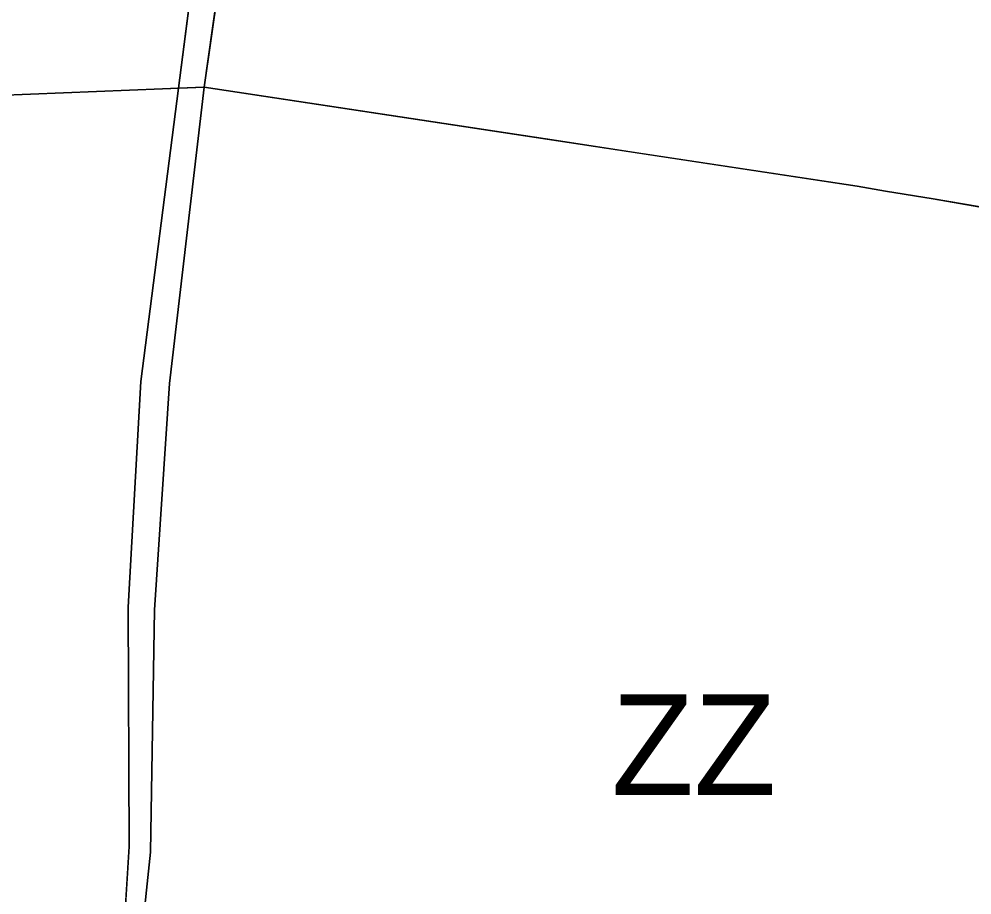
# Model space of a CAD drawing. Extents: x -555509 to -553005, y -1186756 to -1182560.
# Drawn here: x -554883.5 to -554751, y -1184664.9 to -1184543.3 of the extents above; entities that cross this region are included whole.
import ezdxf

# ---------------------------------------------------------------- set-up
doc = ezdxf.new("R2010")
doc.units = 0
for name, color, linetype in [('Level 15', 7, 'Continuous'), ('Level 26', 7, 'Continuous'), ('Level 36', 7, 'Continuous'), ('Level 52', 7, 'Continuous'), ('Level 59', 7, 'Continuous'), ('Level 6', 7, 'Continuous'), ('OBRYS_PLOCH', 7, 'Continuous'), ('stav_BV', 7, 'Continuous'), ('stav_PU', 7, 'Continuous'), ('stav_ZZ', 7, 'Continuous')]:
    doc.layers.add(name, color=color, linetype=linetype)

msp = doc.modelspace()

# ---------------------------------------------------------------- linework, layer by layer
at = {"layer": 'Level 15'}
for points in [[(-554854.72, -1184531.53), (-554852.94, -1184519.18), (-554848.59, -1184486.57), (-554850.76, -1184486.13), (-554852.72, -1184485.74), (-554858.52, -1184530.92), (-554861.33, -1184552.85)], [(-554857.78, -1184552.7), (-554854.72, -1184531.53)], [(-554861.33, -1184552.85), (-554857.78, -1184552.7)]]:
    msp.add_lwpolyline(points, dxfattribs=at)
at = {"layer": 'Level 26'}
msp.add_line((-554857.78, -1184552.7), (-554861.33, -1184552.85), dxfattribs=at)
for points in [[(-554861.33, -1184552.85), (-554866.56, -1184593.62), (-554868.32, -1184624.96)], [(-554866.23, -1184718.52), (-554867.73, -1184682.78), (-554865.2, -1184658.98), (-554864.67, -1184625.33), (-554862.57, -1184593.87), (-554857.78, -1184552.7)], [(-554868.32, -1184624.96), (-554868.18, -1184658.19), (-554869.72, -1184682.65), (-554868.1, -1184719.17)]]:
    msp.add_lwpolyline(points, dxfattribs=at)
at = {"layer": 'Level 36'}
msp.add_lwpolyline([(-554901.87, -1184553.35), (-554894.33, -1184553.82), (-554891.41, -1184554.08), (-554857.78, -1184552.7), (-554766.99, -1184566.47), (-554763.08, -1184567.16), (-554756.45, -1184568.21), (-554664.62, -1184584.28), (-554665.78, -1184591.72), (-554668.37, -1184620.38), (-554675.11, -1184635.77), (-554684.77, -1184643.87), (-554690.37, -1184660.23)], dxfattribs=at)
at = {"layer": 'Level 52'}
msp.add_lwpolyline([(-554901.87, -1184553.35), (-554894.33, -1184553.82), (-554891.41, -1184554.08), (-554857.78, -1184552.7), (-554766.99, -1184566.47), (-554763.08, -1184567.16), (-554756.45, -1184568.21), (-554664.62, -1184584.28), (-554665.78, -1184591.72), (-554668.37, -1184620.38), (-554675.11, -1184635.77), (-554684.77, -1184643.87), (-554690.37, -1184660.23)], dxfattribs=at)
at = {"layer": 'Level 6'}
msp.add_lwpolyline([(-554891.41, -1184554.08), (-554857.78, -1184552.7), (-554766.99, -1184566.47), (-554763.08, -1184567.16), (-554756.45, -1184568.21), (-554664.62, -1184584.28)], dxfattribs=at)
at = {"layer": 'OBRYS_PLOCH'}
for p, q in [((-554861.33, -1184552.85), (-554858.52, -1184530.92)), ((-554857.78, -1184552.7), (-554854.72, -1184531.53)), ((-554861.33, -1184552.85), (-554857.78, -1184552.7)), ((-554857.78, -1184552.7), (-554861.33, -1184552.85)), ((-554808.77, -1184560.13), (-554857.78, -1184552.7)), ((-554857.78, -1184552.7), (-554766.99, -1184566.47)), ((-554798.28, -1184561.73), (-554808.77, -1184560.13)), ((-554766.99, -1184566.47), (-554798.28, -1184561.73)), ((-554763.08, -1184567.16), (-554766.99, -1184566.47)), ((-554766.99, -1184566.47), (-554763.08, -1184567.16)), ((-554756.45, -1184568.21), (-554763.08, -1184567.16)), ((-554675.39, -1184582.4), (-554756.45, -1184568.21))]:
    msp.add_line(p, q, dxfattribs=at)
for points in [[(-554852.72, -1184485.74), (-554858.52, -1184530.92), (-554861.33, -1184552.85)], [(-554781.89, -1184508.87), (-554782.17, -1184509.03), (-554787.74, -1184508.06), (-554799.15, -1184503.89), (-554809.35, -1184500.16), (-554817.33, -1184496.67), (-554824.65, -1184493.64), (-554831.83, -1184490.5), (-554839.85, -1184488.53), (-554848.59, -1184486.57), (-554852.94, -1184519.18), (-554857.78, -1184552.7)], [(-554894.33, -1184553.82), (-554891.41, -1184554.08), (-554861.33, -1184552.85)], [(-554861.33, -1184552.85), (-554866.56, -1184593.62), (-554868.32, -1184624.96)], [(-554866.23, -1184718.52), (-554867.73, -1184682.78), (-554865.2, -1184658.98), (-554864.67, -1184625.33), (-554862.57, -1184593.87), (-554857.78, -1184552.7)], [(-554857.78, -1184552.7), (-554862.57, -1184593.87), (-554864.67, -1184625.33), (-554865.2, -1184658.98)], [(-554763.08, -1184567.16), (-554756.45, -1184568.21), (-554664.62, -1184584.28)], [(-554868.32, -1184624.96), (-554868.18, -1184658.19), (-554869.72, -1184682.65), (-554868.1, -1184719.17)], [(-554865.2, -1184658.98), (-554867.73, -1184682.78), (-554866.23, -1184718.52)]]:
    msp.add_lwpolyline(points, dxfattribs=at)
at = {"layer": 'stav_BV'}
for p, q in [((-554891.41, -1184554.08), (-554863.57, -1184552.94)), ((-554857.78, -1184552.7), (-554766.99, -1184566.47)), ((-554766.99, -1184566.47), (-554763.08, -1184567.16))]:
    msp.add_line(p, q, dxfattribs=at)
for points in [[(-554863.57, -1184552.94), (-554861.33, -1184552.85), (-554858.52, -1184530.92), (-554852.72, -1184485.74), (-554855.36, -1184485.24), (-554859.58, -1184484.45), (-554873.47, -1184488.25), (-554887.46, -1184491.97)], [(-554781.89, -1184508.87), (-554782.17, -1184509.03), (-554787.74, -1184508.06), (-554799.15, -1184503.89), (-554809.35, -1184500.16), (-554817.33, -1184496.67), (-554824.65, -1184493.64), (-554831.83, -1184490.5), (-554839.85, -1184488.53), (-554848.59, -1184486.57), (-554852.94, -1184519.18), (-554857.78, -1184552.7)], [(-554763.08, -1184567.16), (-554756.45, -1184568.21), (-554664.62, -1184584.28)]]:
    msp.add_lwpolyline(points, dxfattribs=at)
at = {"layer": 'stav_PU'}
for p, q in [((-554857.78, -1184552.7), (-554854.72, -1184531.53)), ((-554861.33, -1184552.85), (-554857.78, -1184552.7))]:
    msp.add_line(p, q, dxfattribs=at)
msp.add_lwpolyline([(-554852.72, -1184485.74), (-554858.52, -1184530.92), (-554861.33, -1184552.85)], dxfattribs=at)
at = {"layer": 'stav_ZZ'}
for p, q in [((-554863.57, -1184552.94), (-554891.41, -1184554.08)), ((-554866.56, -1184593.62), (-554861.33, -1184552.85)), ((-554861.33, -1184552.85), (-554863.57, -1184552.94)), ((-554808.77, -1184560.13), (-554857.78, -1184552.7)), ((-554798.28, -1184561.73), (-554808.77, -1184560.13)), ((-554766.99, -1184566.47), (-554798.28, -1184561.73)), ((-554763.08, -1184567.16), (-554766.99, -1184566.47)), ((-554756.45, -1184568.21), (-554763.08, -1184567.16)), ((-554675.39, -1184582.4), (-554756.45, -1184568.21)), ((-554868.32, -1184624.96), (-554866.56, -1184593.62)), ((-554868.18, -1184658.19), (-554868.32, -1184624.96)), ((-554869.72, -1184682.65), (-554868.18, -1184658.19))]:
    msp.add_line(p, q, dxfattribs=at)
for points in [[(-554857.78, -1184552.7), (-554862.57, -1184593.87), (-554864.67, -1184625.33), (-554865.2, -1184658.98)], [(-554865.2, -1184658.98), (-554867.73, -1184682.78), (-554866.23, -1184718.52)]]:
    msp.add_lwpolyline(points, dxfattribs=at)

# ---------------------------------------------------------------- texts
at = {"layer": 'Level 59'}
msp.add_text('ZZ', height=14, dxfattribs=at).set_placement((-554801.14, -1184651.05))

doc.saveas('drawing.dxf')
